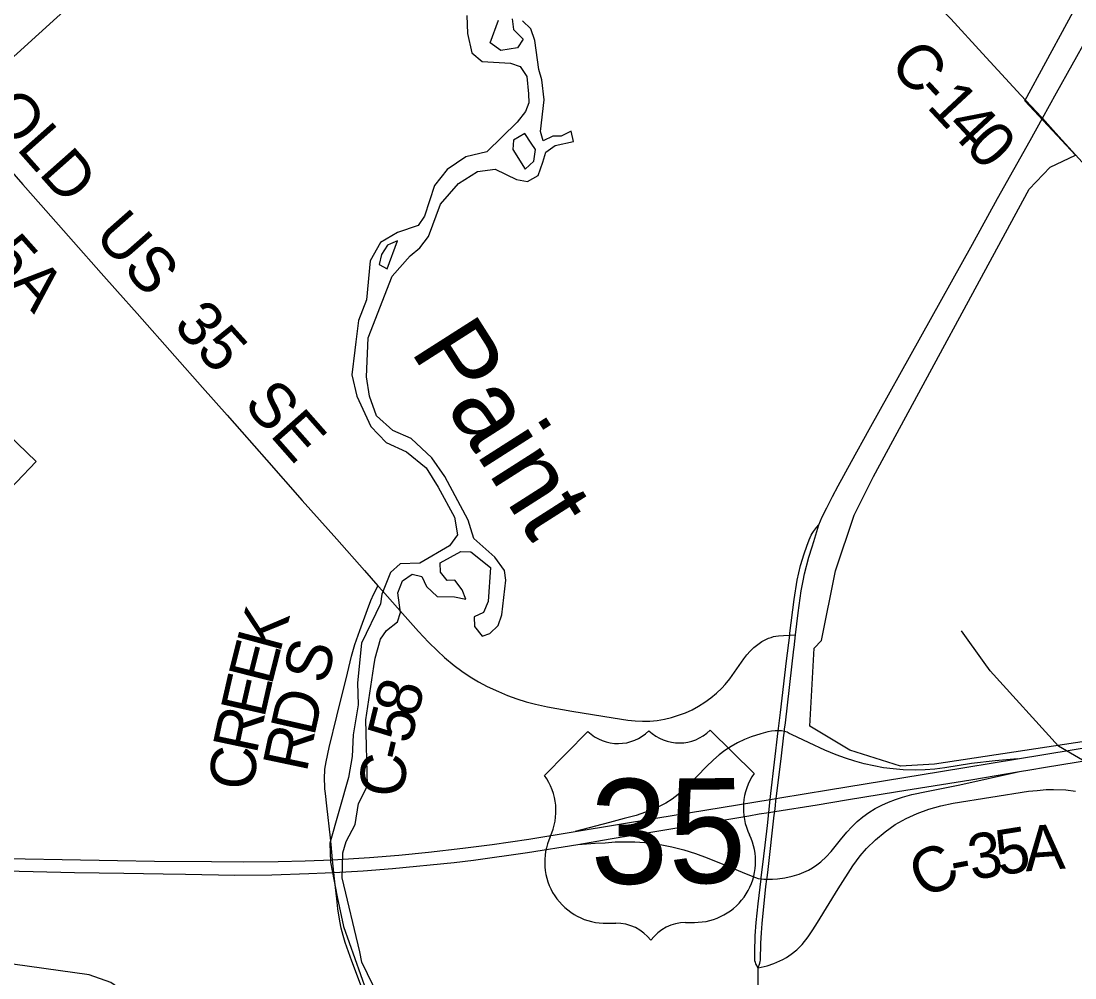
# Model space of a CAD drawing. Extents: x -51392 to 1635000, y 156707 to 696232.
# Drawn here: x 142661 to 149662, y 477391 to 483748 of the extents above; entities that cross this region are included whole.
import ezdxf

# ---------------------------------------------------------------- set-up
doc = ezdxf.new("R2010")
doc.units = 0
for name, color, linetype in [('GM_X_City_Street', 7, 'Continuous'), ('GM_X_Corporation', 7, 'Continuous'), ('GM_X_County_Road', 7, 'Continuous'), ('GM_X_County_Road_Text', 7, 'Continuous'), ('GM_X_Interchange_Ramps', 7, 'Continuous'), ('GM_X_Major_River', 7, 'Continuous'), ('GM_X_Major_River_Text', 7, 'Continuous'), ('GM_X_Minor_River', 7, 'Continuous'), ('GM_X_State_Route', 7, 'Continuous'), ('GM_X_US_Route', 7, 'Continuous'), ('GM_X_US_Shield', 7, 'Continuous')]:
    doc.layers.add(name, color=color, linetype=linetype)

msp = doc.modelspace()

# ---------------------------------------------------------------- linework, layer by layer
at = {"layer": 'GM_X_City_Street'}
for points in [[(149576.5, 482957.2), (149534.6, 483003.3), (149445.6, 483102.3)], [(149732.9, 482785.4), (149576.5, 482957.2)]]:
    msp.add_lwpolyline(points, dxfattribs=at)
at = {"layer": 'GM_X_Corporation'}
for points in [[(143737.8, 484535.6), (142488.7, 483402.6)], [(151393.7, 479213.2), (148728.1, 478810.3), (148502.9, 478798.9), (148166.1, 478903.3), (147900.5, 479064.7), (147930, 479581.9), (147978.1, 479632.8), (148071.9, 480095.3), (148195.1, 480464.3), (148323, 480721.3), (149358.6, 482631.6), (149497.1, 482777.5), (149664.9, 482857.7), (149328, 483217.9), (149886, 484247.1)], [(140757.4, 482752.9), (142761.4, 480821.7), (142496.7, 480547.7)]]:
    msp.add_lwpolyline(points, dxfattribs=at)
at = {"layer": 'GM_X_County_Road'}
for points in [[(149445.6, 483102.3), (149439.5, 483108.7), (149303.1, 483254.5), (149048, 483532), (148838.1, 483761.8), (148721, 483881.3)], [(142238.4, 483151.1), (142476.3, 482883.8), (142671.7, 482662.7), (142790.9, 482527.5), (143007.9, 482281.7), (143193.2, 482073.6), (143301.1, 481950.4), (143432.6, 481804.1), (143681.9, 481521.2), (143866.4, 481312.5), (144029.9, 481128.7), (144127.5, 481018.2), (144290.3, 480833.9), (144528.5, 480563.2), (144757.7, 480306.4), (144941.6, 480097), (145030.9, 479996)], [(144720.3, 478278.2), (144715.9, 478322.6), (144691.2, 478534.5), (144682.1, 478615.9), (144679.5, 478648.4), (144676.7, 478730), (144677.5, 478762.4), (144679.3, 478778.4), (144687.1, 478826.6), (144707.8, 478922.5), (144757.7, 479129.8), (144828.2, 479416.6), (144855.9, 479527.9), (144878.9, 479606.4), (144910.4, 479699.4), (144961.6, 479837.7), (144985.1, 479898.8), (145004.3, 479943.7), (145019, 479972.6), (145030.9, 479996)], [(145030.9, 479996), (145061, 479962), (145193.8, 479813), (145301.3, 479693.2), (145368.3, 479621.4), (145426.5, 479563.9), (145474.7, 479519.9), (145537.6, 479467.7), (145589.8, 479428.4), (145643.8, 479391.6), (145699.8, 479358.3), (145757.7, 479328), (145831.7, 479293.2), (145891.9, 479267.9), (145953.3, 479245.6), (146015.7, 479226.3), (146079, 479209.9), (146158.9, 479192.8), (146320.1, 479164), (146595, 479119.4), (146692, 479104.1), (146740.6, 479098.4), (146789.3, 479096), (146838.1, 479097.1), (146886.7, 479101.7), (146934.8, 479109.8), (146982.2, 479121.4), (147029, 479135.7), (147074.7, 479152.8), (147119.1, 479173), (147161.9, 479196.4), (147203.1, 479222.8), (147242.6, 479251.6), (147280.3, 479282.7), (147315.5, 479316.3), (147337.5, 479340.2), (147368.2, 479378.1), (147415.5, 479444.8), (147462.9, 479512), (147483.2, 479538), (147505.3, 479562.7), (147529.2, 479585.7), (147554.9, 479606.7), (147582.5, 479625.3), (147611.8, 479641.2), (147627.1, 479647.8), (147642.7, 479653.6), (147658.8, 479658.3), (147675.1, 479661.9), (147691.6, 479664.4), (147724.9, 479666.2), (147766.9, 479668.5)], [(147766.9, 479668.5), (147805.7, 479670.7)], [(147557.1, 477457.7), (147617.6, 477471.1), (147662.5, 477486.1), (147721.3, 477514), (147745.1, 477527), (147776.7, 477547.9), (147814.8, 477578.2), (147849.2, 477612.5), (147889.9, 477663.2), (147921.5, 477709.6), (147952, 477759.4), (148088.1, 477983.8), (148186.4, 478135.4), (148234.8, 478202), (148278.1, 478251.8), (148337.2, 478309.3), (148400.5, 478362), (148467.9, 478409.4), (148539.6, 478450.3), (148614.7, 478484.3), (148692.1, 478512.3), (148771.3, 478534.8), (148852, 478551.1), (149354.4, 478630.8), (149410.4, 478636.6), (149470.5, 478641.9), (149518.4, 478644), (149600.8, 478640.2), (149666.2, 478630.9)], [(144758.3, 477916.1), (144745.6, 478028.8), (144739, 478091.8), (144730.4, 478176.5), (144720.3, 478278.2)], [(144987.9, 477161.9), (144973.9, 477196.3), (144858.2, 477503.2), (144813.8, 477626.5), (144799.4, 477673.3), (144787.3, 477720.7), (144777.6, 477768.7), (144765.8, 477849.6), (144758.3, 477916.1)]]:
    msp.add_lwpolyline(points, dxfattribs=at)
at = {"layer": 'GM_X_Interchange_Ramps'}
for points in [[(147731.3, 479029.1), (147713.1, 479031.8), (147691.4, 479033.1), (147670, 479032.3), (147646.8, 479029.6), (147622.4, 479025.2), (147574.6, 479012.7), (147511.9, 478992.3), (147465.9, 478974.2), (147421.2, 478953.2), (147378, 478929.1), (147336.7, 478902.1), (147297.4, 478872.2), (147259.9, 478840), (147212.3, 478794.5), (147098.2, 478675.6), (147062.5, 478641.4), (147025, 478609.2), (146985.5, 478579.6), (146944, 478552.9), (146900.6, 478529.4), (146855.6, 478508.9), (146809.4, 478491.4), (146746.7, 478471.2), (146667.1, 478449.8), (146570, 478424.1), (146341.6, 478362.9)], [(149279.7, 478846.6), (149131.1, 478833.9), (148974.4, 478814.9), (148797, 478786.6), (148732.2, 478778.3), (148667.1, 478773.2), (148601.8, 478771.7), (148520.2, 478774), (148455.1, 478779.2), (148390.3, 478787.7), (148326.1, 478799.3), (148262.3, 478813.7), (148199.3, 478830.8), (148137.1, 478850.6), (148075.8, 478873.2), (148000.5, 478904.6), (147896.7, 478952.6), (147778.8, 479009), (147764.1, 479015.9), (147749.3, 479023.3), (147731.3, 479029.1)], [(147615, 478047.1), (147653.6, 478048.2), (147686.4, 478049.9), (147735.2, 478056.6), (147783.4, 478067.1), (147830.6, 478081.4), (147861.2, 478093.3), (147890.9, 478107.4), (147919.4, 478123.6), (147946.8, 478141.8), (147972.9, 478161.7), (148009.6, 478194.7), (148043, 478230.8), (148104.6, 478307.8), (148146, 478358.9), (148179.1, 478395.5), (148214.6, 478429.6), (148252.5, 478461.1), (148292.5, 478489.8), (148334.4, 478515.8), (148377.9, 478538.8), (148422.8, 478559.1), (148468.8, 478576.9), (148515.6, 478592.2), (148579.1, 478609.3), (148675.5, 478629.9), (148897, 478673), (149294.6, 478761.9)], [(146359.5, 478278.1), (146474.4, 478286.2), (146540.8, 478289.2), (146606.5, 478294.3), (146672.4, 478296), (146738.4, 478294.8), (146804.2, 478290.7), (146853.3, 478285.5), (146918.5, 478275.2), (146983, 478261.8), (147062.8, 478241.3), (147141.5, 478217.1), (147219.1, 478189.2), (147356.7, 478133.9), (147478.5, 478083.3), (147539.3, 478057.6), (147556.6, 478052.7), (147576.5, 478049.3), (147594.8, 478047.5), (147615, 478047.1)]]:
    msp.add_lwpolyline(points, dxfattribs=at)
at = {"layer": 'GM_X_Major_River'}
for points in [[(145621.1, 483784), (145626.7, 483665.8), (145656.2, 483537.5), (145724, 483479.2), (145912, 483468.6), (145976, 483446.3), (146019.7, 483380.1), (146031.3, 483263.9), (146033, 483203.7), (146012.8, 483147.7), (145956.5, 483075.8), (145755.6, 482880), (145615.4, 482846.4), (145491, 482762.7), (145406.5, 482654.8), (145339.7, 482452.6), (145299.4, 482388.6), (145161.2, 482343), (145048.9, 482277.2), (144980.4, 482155.2), (144955.3, 481896.9), (144902.7, 481758.8), (144884.2, 481616.6), (144877.9, 481562.5), (144857.3, 481398.3), (144890.7, 481255.9), (144984, 481055.3), (145085.6, 480948.8), (145221.4, 480886.3), (145351.1, 480779.7), (145432.6, 480651.2), (145539.9, 480452.5), (145559.4, 480334.2), (145507.1, 480262.3), (145310.6, 480146.7), (145178.5, 480143.1), (145114.2, 480085.2), (145057.6, 479941.1), (145047.4, 479877.1), (144922.3, 479615), (144895.2, 479352.6), (144900.6, 479206.4), (144865.8, 479006.1), (144859.3, 478861.9), (144836.7, 478723.7), (144712.9, 478285.4), (144716.4, 478159.1), (144759.5, 477930.6), (144802.7, 477732.1), (144953.1, 477306.9)], [(145724.9, 479660.6), (145775, 479678.4), (145831.2, 479732.3), (145853.5, 479802.4), (145880.4, 480032.7), (145872.7, 480096.8), (145809, 480187.2), (145669.4, 480309.9), (145649.6, 480374), (145631.9, 480432.2), (145476.9, 480721.2), (145389.4, 480845.7), (145251.8, 480974.3), (145130, 481026.8), (145022.3, 481125.3), (144974.8, 481255.7), (144955.3, 481384), (144966.3, 481644.4), (145126, 482052.6), (145244.6, 482188.5), (145308.9, 482240.3), (145367.2, 482316.3), (145448.1, 482532.4), (145566.7, 482668.3), (145693.1, 482748), (145811.2, 482763.7), (145951, 482695.1), (146025, 482682.9), (146095.2, 482722.7), (146127.5, 482810.8), (146147.8, 482876.8), (146208, 482920.7), (146330.2, 482948.4), (146314.4, 483016.5), (146248.3, 482982.7), (146194.2, 482982.8), (146130.1, 482953), (146110.3, 483013.2), (146135.2, 483223.4), (146119.7, 483357.7), (146099.9, 483425.9), (146072.7, 483618.3), (146047, 483696.5), (145991.2, 483748.8)], [(145923.2, 483763.1), (145932.9, 483690.9), (145996.7, 483628.6), (145958.4, 483570.6), (145848.3, 483552.9), (145776.5, 483603.2), (145833.1, 483753.3)], [(146006.2, 483001.5), (145932, 482955.6), (145927.8, 482893.5), (146009.3, 482765), (146067.5, 482817), (146077.8, 482895.1), (146049.5, 482937.1)], [(146049.5, 482937.1), (146006.2, 483001.5)], [(145114.2, 482267.2), (145094.8, 482259), (145054.6, 482197.1), (145040.3, 482131), (145092.2, 482100.8), (145161, 482286.9)], [(145161, 482286.9), (145114.2, 482267.2)], [(145108.6, 477117.6), (144923.9, 477495.3), (144910.1, 477565.5), (144794, 478056.7), (144798.7, 478223), (144821, 478297), (144879.5, 478411), (144902, 478549.2), (144962.5, 478667.2), (144950.3, 479106), (145003.7, 479460.5), (145011.9, 479514.5), (145048.4, 479640.6), (145088.7, 479698.6), (145161, 479756.5), (145181.2, 479818.5), (145163.7, 479948.8), (145194.1, 480028.9), (145258.3, 480072.7), (145322.2, 480058.5), (145354, 479992.3), (145425.8, 479926), (145539.8, 479923.6), (145615.8, 479907.3), (145592, 479969.5), (145542.2, 480033.8), (145492.2, 480031.9), (145446.4, 480086.2), (145444.6, 480148.3), (145583, 480224), (145649, 480221.8), (145778.7, 480117.2), (145763.8, 479890.8), (145733.5, 479818.8), (145671.4, 479790.9), (145673.1, 479724.8), (145724.9, 479660.6)]]:
    msp.add_lwpolyline(points, dxfattribs=at)
at = {"layer": 'GM_X_Minor_River'}
for points in [[(149739.5, 478822.5), (149551.9, 478931.3), (149099.6, 479431.6), (149059.8, 479485.8), (148908.6, 479696.6)], [(143459.7, 477143.3), (143330.3, 477310), (143256.5, 477360.3), (143112.6, 477410.9), (142508.6, 477496.9), (142254.5, 477493.7), (141898.8, 477619), (141474.7, 477674.4), (140840.8, 477786.6), (140457.3, 477962.1), (140337.7, 478076.7)]]:
    msp.add_lwpolyline(points, dxfattribs=at)
at = {"layer": 'GM_X_State_Route'}
for points in [[(149445.6, 483102.3), (149539, 483270.3), (149747.6, 483642.1)], [(147960.3, 480402), (147983.5, 480453.9), (148012.6, 480514.9), (148051, 480588.3), (148088.7, 480660.5), (148177.9, 480822.3), (148294.7, 481034), (148981.8, 482266.1), (149147.1, 482568.5), (149363.6, 482954.9), (149445.6, 483102.3)], [(147557.1, 477457.7), (147542.6, 477485.7), (147539.1, 477493.8), (147536, 477505.7), (147535.3, 477513.5), (147534.3, 477522.3), (147534.3, 477561.3), (147538.5, 477669.9), (147544.7, 477758.6), (147556.8, 477882.7), (147576.5, 478049.3), (147577.3, 478057.2), (147585.7, 478127.4), (147604.2, 478274), (147618.7, 478404.2), (147628, 478491.1), (147637, 478577.3), (147641, 478616.6), (147691.4, 479033.1), (147693.3, 479047.6), (147706.3, 479154.3), (147745.8, 479496.8), (147766.9, 479668.5), (147768.6, 479682.4), (147796, 479904.3), (147816.4, 480034.3), (147838.3, 480130.7), (147862.6, 480209.4), (147879.7, 480258.7), (147897, 480301.7), (147910, 480331.7), (147916.2, 480343.7), (147924, 480356.1), (147930.9, 480366), (147944, 480383.2), (147960.3, 480402)], [(147794.9, 479575.8), (147796.1, 479586.4), (147805.7, 479670.7), (147822.2, 479815.9), (147843.3, 479962.7), (147855.6, 480029.1), (147865.8, 480075.7), (147895, 480187.2), (147916.7, 480255.6), (147927.8, 480290.5), (147960.3, 480402)], [(147675.5, 478567.1), (147677.6, 478584.1), (147709.4, 478847.1), (147728.3, 479004), (147731.3, 479029.1), (147732.8, 479042.7), (147738, 479085.9), (147794.9, 479575.8)], [(147664.4, 478472.6), (147667.2, 478497.6), (147671.7, 478536.7), (147675.5, 478567.1)], [(147557.1, 477457.7), (147568.4, 477488.4), (147571, 477499.6), (147572.4, 477509.1), (147574.4, 477621.1), (147578.8, 477690.4), (147583.9, 477752.1), (147609.4, 477997.5), (147615, 478047.1), (147616.5, 478056.9), (147623, 478111.8), (147664.4, 478472.6)], [(147580.9, 477110.9), (147576.4, 477139.5), (147570, 477186.6), (147557.1, 477312.9), (147557.1, 477457.7)]]:
    msp.add_lwpolyline(points, dxfattribs=at)
at = {"layer": 'GM_X_US_Route'}
for points in [[(142317.7, 478189.9), (143301.7, 478171), (143547.8, 478166.9), (143925, 478163.6), (144138.3, 478161.6), (144368, 478163.9), (144548.4, 478168.2), (144730.4, 478176.5), (144974.3, 478192), (145170.7, 478207.3), (145366.6, 478226.5), (145594.9, 478252.5), (145790.2, 478278.1), (146033.7, 478313.5), (146341.6, 478362.9), (146891.7, 478454.3), (147637, 478577.3), (147677.6, 478584.1), (147700.8, 478587.9), (148024.6, 478641.1), (148769.4, 478762.3), (149279.7, 478846.6), (149643.3, 478906.8), (149934.6, 478955)], [(149466.5, 478790.2), (149778.7, 478841.5)], [(147563.2, 478480.2), (147628, 478491.1), (147667.2, 478497.6), (147949.8, 478541.6), (148143.8, 478574.3), (148483.7, 478630.4), (148969.7, 478707.2), (149294.6, 478761.9)], [(149294.6, 478761.9), (149362.3, 478773)], [(149362.3, 478773), (149466.5, 478790.2)], [(144681.9, 478089.1), (144739, 478091.8), (144818.2, 478095.8), (144932.7, 478103.2), (145128.8, 478118.7), (145536.8, 478158.2), (145667, 478173.8), (146024.1, 478224.8), (146359.5, 478278.1), (146574.2, 478315.9), (146897.8, 478369.2), (147496.3, 478469), (147563.2, 478480.2)], [(142556.1, 478102.1), (143015.3, 478092.3), (143179.2, 478088.8), (143343.2, 478086.3), (143605.6, 478082), (143753.2, 478079.8), (144081.1, 478074), (144326.9, 478075.5), (144572.6, 478084.1), (144681.9, 478089.1)]]:
    msp.add_lwpolyline(points, dxfattribs=at)
at = {"layer": 'GM_X_US_Shield'}
for p, q in [((146425.6, 479029.3), (146138.3, 478736.5)), ((147530.4, 478749.6), (147237.7, 479036.9)), ((146553.6, 477754.3), (146611.6, 477754.8)), ((147075.7, 477759.2), (147133.7, 477759.7))]:
    msp.add_line(p, q, dxfattribs=at)
for centre, radius, start, end in [((146626.7, 479238.3), 290, 226.11154, 314.96555), ((147032.7, 479242.1), 290, 226.11154, 314.96555), ((147865.2, 478519.9), 406.1, 145.53762, 205.99142), ((145807.9, 478500.5), 406.1, 335.08567, 35.53948), ((146545.3, 478160.2), 406.1, 155.37047, 271.17681), ((147134.4, 478165.8), 406.1, 269.90028, 25.70663), ((146614.3, 477464.8), 290, 37.40844, 90.53855), ((147078.4, 477469.1), 290, 90.53855, 143.66865)]:
    msp.add_arc(centre, radius, start, end, dxfattribs=at)

# ---------------------------------------------------------------- texts
at = {"layer": 'GM_X_County_Road_Text'}
for s, rotation, p in [('C', 312.37694, (148418.8, 483452.5)), ('-', 312.88131, (148586.8, 483268.4)), ('1', 312.93845, (148670.9, 483177.9)), ('OLD', 311.53427, (142417.1, 483132.7)), ('4', 312.95429, (148796.9, 483042.5)), ('0', 312.96708, (148922.8, 482907.2)), ('C-35A', 311.60488, (141992.7, 482647.3)), ('US', 311.37276, (143138.1, 482320.4)), ('35', 312.11471, (143665, 481720.8)), ('SE', 311.39892, (144130.9, 481197.7)), ('K', 74.91439, (144379.9, 479544.2)), ('E', 75.81417, (144325.2, 479327.9)), ('S', 75.8581, (144687.3, 479335.1)), ('E', 77.15299, (144275.7, 479110.9)), ('8', 76.15259, (145291.2, 479115.8)), ('D', 77.24003, (144607.6, 478989.7)), ('R', 78.0237, (144224.9, 478871.1)), ('5', 76.30055, (145247.8, 478937.9)), ('R', 78.11176, (144557.1, 478749.8)), ('-', 76.73803, (145219.9, 478819.6)), ('C', 86.97292, (144213.5, 478637.3)), ('C', 86.87281, (145208.6, 478589.3)), ('5', 9.12566, (149159.5, 478070.1)), ('A', 4.12897, (149335.1, 478098.7)), ('3', 9.17867, (148977.1, 478040.7)), ('C', 28.15093, (148663.6, 477909.8)), ('-', 10.76449, (148858.2, 478018.1))]:
    msp.add_text(s, height=300, rotation=rotation, dxfattribs=at).set_placement(p)
at = {"layer": 'GM_X_Major_River_Text'}
msp.add_text('Paint', height=499.98, rotation=302.51389, dxfattribs=at).set_placement((145241.7, 481559))
at = {"layer": 'GM_X_US_Shield'}
msp.add_text('35', height=696.1, rotation=0.53855, dxfattribs=at).set_placement((146445, 478014.3))

doc.saveas('drawing.dxf')
